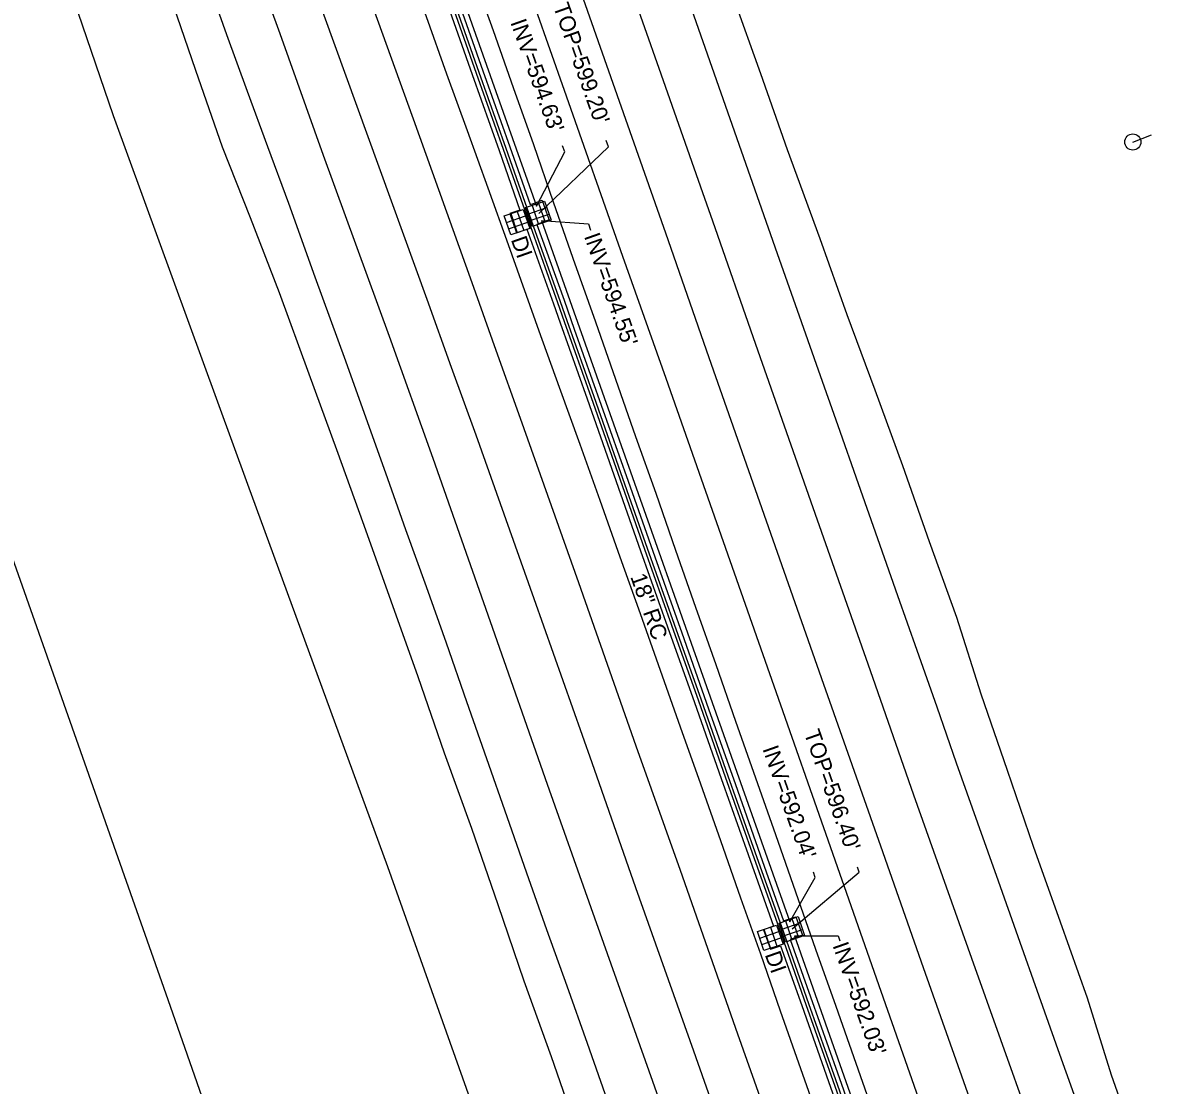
# Model space of a CAD drawing. Extents: x 2004847 to 2009016, y 1134161 to 1140101.
# Drawn here: x 2005479.2 to 2005760.9, y 1137809.1 to 1138073 of the extents above; entities that cross this region are included whole.
import ezdxf

# ---------------------------------------------------------------- set-up
doc = ezdxf.new("R2010")
doc.units = 0
for name, color, linetype in [('RD_EX_Conc', 7, 'Continuous'), ('RD_EX_DR_Inlet', 7, 'Continuous'), ('RD_EX_DR_Inlet_txCode', 7, 'Continuous'), ('RD_EX_DR_Pipe', 7, 'Continuous'), ('RD_EX_DR_Pipe_txCode', 7, 'Continuous'), ('RD_EX_Fence_Other', 7, 'Continuous'), ('RD_EX_Pavement_Markings', 7, 'Continuous'), ('RD_EX_Road', 7, 'Continuous'), ('RD_EX_UT', 7, 'Continuous'), ('RD_EX_VEG', 7, 'Continuous')]:
    doc.layers.add(name, color=color, linetype=linetype)

msp = doc.modelspace()

# ---------------------------------------------------------------- linework, layer by layer
at = {"layer": 'RD_EX_Conc'}
for points in [[(2005522.19, 1138257.89), (2005528.8, 1138239.04), (2005535.48, 1138220.18), (2005542.13, 1138201.33), (2005545.25, 1138192.53), (2005551.96, 1138173.64), (2005558.64, 1138154.8), (2005565.29, 1138135.91), (2005571.95, 1138117.11), (2005578.59, 1138098.22), (2005585.29, 1138079.35), (2005591.94, 1138060.52), (2005598.62, 1138041.63), (2005605.41, 1138022.35), (2005612.13, 1138003.48), (2005613.77, 1137998.79)], [(2005522.82, 1138258.11), (2005529.48, 1138239.27), (2005536.16, 1138220.42), (2005542.82, 1138201.56), (2005545.94, 1138192.77), (2005552.63, 1138173.87), (2005559.31, 1138155.03), (2005565.97, 1138136.16), (2005572.62, 1138117.34), (2005579.28, 1138098.46), (2005585.97, 1138079.6), (2005592.6, 1138060.75), (2005599.29, 1138041.87), (2005606.09, 1138022.59), (2005612.8, 1138003.72), (2005614.45, 1137999.03)], [(2005613.77, 1137998.79), (2005620.46, 1137979.95), (2005627.08, 1137961.08), (2005633.76, 1137942.23), (2005640.46, 1137923.39), (2005647.13, 1137904.54), (2005653.79, 1137885.68), (2005660.52, 1137866.84), (2005667.17, 1137847.99), (2005673.86, 1137829.14), (2005680.52, 1137810.28), (2005687.18, 1137791.43)], [(2005614.45, 1137999.03), (2005621.14, 1137980.19), (2005627.77, 1137961.32), (2005634.44, 1137942.47), (2005641.15, 1137923.63), (2005647.82, 1137904.78), (2005654.47, 1137885.92), (2005661.19, 1137867.08), (2005667.84, 1137848.23), (2005674.52, 1137829.37), (2005681.18, 1137810.52), (2005687.84, 1137791.67)]]:
    msp.add_lwpolyline(points, dxfattribs=at)
at = {"layer": 'RD_EX_DR_Inlet'}
for p, q in [((2005604.75, 1138025.48), (2005609.48, 1138027.1)), ((2005605.81, 1138027.64), (2005607.43, 1138022.91)), ((2005607.42, 1138028.19), (2005609.04, 1138023.46)), ((2005599.43, 1138023.42), (2005604.16, 1138025.04)), ((2005600.49, 1138025.58), (2005602.11, 1138020.85)), ((2005602.1, 1138026.13), (2005603.72, 1138021.4)), ((2005605.31, 1138023.87), (2005610.04, 1138025.49)), ((2005599.99, 1138021.81), (2005604.72, 1138023.43)), ((2005667.73, 1137847.76), (2005672.46, 1137849.38)), ((2005668.78, 1137849.92), (2005670.4, 1137845.19)), ((2005670.39, 1137850.47), (2005672.01, 1137845.74)), ((2005662.37, 1137845.65), (2005667.1, 1137847.27)), ((2005663.42, 1137847.81), (2005665.04, 1137843.08)), ((2005665.03, 1137848.36), (2005666.65, 1137843.63)), ((2005668.28, 1137846.15), (2005673.01, 1137847.78)), ((2005662.92, 1137844.04), (2005667.65, 1137845.66))]:
    msp.add_line(p, q, dxfattribs=at)
for points in [[(2005600.51, 1138020.3), (2005598.88, 1138025.03), (2005603.61, 1138026.65), (2005605.23, 1138021.92)], [(2005605.83, 1138022.36), (2005604.2, 1138027.09), (2005608.93, 1138028.71), (2005610.55, 1138023.98)], [(2005668.8, 1137844.64), (2005667.17, 1137849.37), (2005671.9, 1137850.99), (2005673.53, 1137846.26)], [(2005663.44, 1137842.53), (2005661.81, 1137847.26), (2005666.54, 1137848.88), (2005668.17, 1137844.15)]]:
    msp.add_lwpolyline(points, close=True, dxfattribs=at)
at = {"layer": 'RD_EX_DR_Inlet_txCode'}
for points in [[(2005607.52, 1138025.63), (2005624.77, 1138042.19), (2005624.21, 1138043.77)], [(2005606.92, 1138027.43), (2005613.93, 1138040.9), (2005613.41, 1138042.4)], [(2005608.16, 1138023.86), (2005619.8, 1138023.03), (2005620.33, 1138021.51)], [(2005670.43, 1137847.94), (2005687.12, 1137861.98), (2005686.67, 1137863.27)], [(2005669.86, 1137849.64), (2005676.18, 1137860.69), (2005675.71, 1137862.04)], [(2005671.02, 1137846.21), (2005681.85, 1137846.18), (2005682.28, 1137844.96)]]:
    msp.add_lwpolyline(points, dxfattribs=at)
at = {"layer": 'RD_EX_DR_Pipe'}
for p, q in [((2005547.86, 1138194.15), (2005606.92, 1138027.43)), ((2005608.16, 1138023.86), (2005669.86, 1137849.64)), ((2005671.02, 1137846.21), (2005735.37, 1137664.11))]:
    msp.add_line(p, q, dxfattribs=at)
at = {"layer": 'RD_EX_Fence_Other'}
msp.add_lwpolyline([(2005394.23, 1138174.41), (2005426.25, 1138082.85), (2005482.18, 1137924.42), (2005515.33, 1137830.35), (2005544.1, 1137747.93)], dxfattribs=at)
at = {"layer": 'RD_EX_Pavement_Markings'}
for points in [[(2005546.78, 1138286.18), (2005560.66, 1138245.51), (2005571.36, 1138214.43), (2005585.43, 1138173.61), (2005599.53, 1138133.03), (2005613.67, 1138092.65), (2005624.28, 1138062.47), (2005638.93, 1138020.85)], [(2005559.98, 1138284.37), (2005570.42, 1138254.12), (2005584.36, 1138213.47), (2005598.32, 1138173.01), (2005608.84, 1138142.73), (2005623.07, 1138102.2), (2005637.35, 1138061.7), (2005648.13, 1138030.82), (2005650.65, 1138023.79)], [(2005536.29, 1138278.86), (2005550.2, 1138238.37), (2005560.6, 1138208.09), (2005574.66, 1138167.53), (2005588.85, 1138127.08), (2005599.51, 1138096.75), (2005613.8, 1138056.28), (2005628.29, 1138015.02)], [(2005495.81, 1138272.12), (2005510.48, 1138231.58), (2005525.27, 1138191), (2005536.15, 1138160.72), (2005550.73, 1138120.26), (2005565.14, 1138079.95), (2005576.22, 1138049.11), (2005590.83, 1138008.48), (2005596.84, 1137991.64), (2005602.85, 1137974.8)], [(2005458.31, 1138268.4), (2005463.38, 1138254.25), (2005468.53, 1138240.26), (2005473.59, 1138225.85), (2005478.66, 1138211.68), (2005483.8, 1138197.66), (2005488.87, 1138183.66), (2005494.06, 1138169.34), (2005499.2, 1138155.22), (2005504.26, 1138141.07), (2005509.48, 1138126.93), (2005514.6, 1138112.89), (2005519.78, 1138098.5), (2005524.9, 1138084.19), (2005529.91, 1138070.11), (2005534.99, 1138055.99), (2005540.09, 1138042.23), (2005545.31, 1138028.16), (2005551.86, 1138009.91), (2005559.41, 1137989.04)], [(2005484.67, 1138267.21), (2005499.23, 1138226.69), (2005513.69, 1138186.16), (2005524.7, 1138155.99), (2005539.35, 1138115.31), (2005554.02, 1138074.86), (2005565.03, 1138044.75), (2005579.65, 1138004.36), (2005585.73, 1137987.48), (2005591.82, 1137970.6)], [(2005473.46, 1138262.68), (2005488.15, 1138222.26), (2005502.75, 1138181.89), (2005513.73, 1138151.36), (2005528.39, 1138110.82), (2005543.09, 1138070.34), (2005553.87, 1138040.15), (2005570.31, 1137995.12)], [(2005513.3, 1138258.09), (2005518.44, 1138244.02), (2005523.54, 1138229.76), (2005528.61, 1138215.82), (2005533.73, 1138201.62), (2005538.87, 1138187.41), (2005543.9, 1138173.28), (2005549.08, 1138159.18), (2005554.02, 1138145.27), (2005559.22, 1138131.02), (2005564.34, 1138116.84), (2005569.36, 1138102.77), (2005574.4, 1138088.6), (2005579.47, 1138074.55), (2005584.58, 1138060.34), (2005589.68, 1138046.22), (2005594.79, 1138032.02), (2005599.83, 1138017.89), (2005607.45, 1137996.51)], [(2005581.93, 1138259.14), (2005586.72, 1138244.99), (2005591.65, 1138230.75), (2005596.57, 1138216.31), (2005601.55, 1138202), (2005606.45, 1138187.92), (2005611.31, 1138173.85), (2005616.32, 1138159.72), (2005621.47, 1138145.07), (2005626.49, 1138130.72), (2005631.31, 1138116.72), (2005636.35, 1138102.46), (2005641.25, 1138088.44), (2005646.03, 1138074.72), (2005666.71, 1138015.66)], [(2005531.77, 1138255.74), (2005536.6, 1138241.53), (2005541.53, 1138227.19), (2005546.34, 1138213.09), (2005551.19, 1138198.83), (2005556.09, 1138184.66), (2005561.12, 1138170.42), (2005566.06, 1138156.38), (2005571.13, 1138142.02), (2005576.15, 1138127.87), (2005581.11, 1138113.6), (2005586.1, 1138099.39), (2005591.1, 1138085.19), (2005596.1, 1138071.09), (2005601.07, 1138056.94), (2005606.13, 1138042.75), (2005611.04, 1138028.54), (2005615.95, 1138014.5), (2005621.53, 1137998.7)], [(2005650.65, 1138023.79), (2005661.36, 1137993.16), (2005675.57, 1137952.57), (2005689.8, 1137912.08), (2005700.62, 1137881.25), (2005715.02, 1137840.66), (2005729.45, 1137800.21), (2005740.39, 1137769.42), (2005754.76, 1137728.86), (2005769.14, 1137688.32), (2005780.1, 1137657.44), (2005794.53, 1137616.94), (2005808.89, 1137576.39), (2005823.14, 1137536.02), (2005833.8, 1137505.87), (2005848.16, 1137465.29), (2005862.54, 1137424.75)], [(2005638.93, 1138020.85), (2005649.77, 1137989.86), (2005663.98, 1137949.28), (2005678.2, 1137908.74), (2005692.41, 1137868.56), (2005702.98, 1137838.35), (2005717.35, 1137797.86), (2005731.8, 1137757.37), (2005742.51, 1137727.22), (2005756.88, 1137686.7), (2005771.33, 1137646.14), (2005782.09, 1137615.98), (2005796.49, 1137575.39), (2005810.82, 1137534.74), (2005825.09, 1137494.13), (2005835.74, 1137463.95), (2005849.99, 1137423.41)], [(2005666.71, 1138015.66), (2005671.66, 1138001.6), (2005676.88, 1137986.78), (2005681.75, 1137972.96), (2005686.86, 1137958.54), (2005691.65, 1137944.91), (2005696.64, 1137930.73), (2005701.43, 1137917.15), (2005706.35, 1137903.09), (2005711.23, 1137889.2), (2005716.49, 1137874.28), (2005721.61, 1137859.82), (2005726.49, 1137846.06), (2005731.75, 1137831.31), (2005736.91, 1137816.78), (2005741.98, 1137802.45)], [(2005628.29, 1138015.02), (2005639.01, 1137984.69), (2005653.3, 1137944.12), (2005667.51, 1137903.59), (2005678.25, 1137873.06), (2005692.46, 1137832.47), (2005706.73, 1137791.91), (2005717.65, 1137761.23), (2005732.03, 1137720.7), (2005746.31, 1137680.15), (2005757.06, 1137649.63), (2005771.38, 1137609.11), (2005785.67, 1137568.57), (2005799.94, 1137528.08), (2005810.82, 1137497.03), (2005825.14, 1137456.53), (2005839.37, 1137416.27)], [(2005621.53, 1137998.7), (2005626.53, 1137984.45), (2005631.54, 1137970.24), (2005636.55, 1137956.14), (2005641.48, 1137941.98), (2005646.44, 1137927.87), (2005651.44, 1137913.63), (2005656.4, 1137899.53), (2005661.34, 1137885.43), (2005666.29, 1137871.35), (2005671.24, 1137857.15), (2005676.24, 1137842.87), (2005681.26, 1137828.68), (2005686.26, 1137814.53), (2005691.26, 1137800.4)], [(2005607.45, 1137996.51), (2005612.56, 1137982.45), (2005617.66, 1137968.33), (2005622.66, 1137954.38), (2005627.65, 1137940.36), (2005632.69, 1137926.22), (2005637.64, 1137912.18), (2005642.65, 1137898.11), (2005647.63, 1137883.97), (2005652.64, 1137869.86), (2005657.59, 1137855.61), (2005662.54, 1137841.7), (2005667.47, 1137827.6), (2005672.54, 1137813.22), (2005677.45, 1137799.18)], [(2005570.31, 1137995.12), (2005581.13, 1137964.85), (2005595.41, 1137924.24), (2005609.59, 1137883.9), (2005620.42, 1137853.23), (2005634.8, 1137812.65), (2005649.23, 1137771.98), (2005659.76, 1137741.51), (2005674.17, 1137700.87), (2005688.48, 1137660.47), (2005702.51, 1137620.29), (2005713.22, 1137590.13), (2005727.31, 1137549.48), (2005741.41, 1137508.86), (2005752.24, 1137478.53), (2005766.92, 1137438.17), (2005781.39, 1137397.9)], [(2005559.41, 1137989.04), (2005564.49, 1137974.85), (2005569.38, 1137961.16), (2005574.38, 1137947.14), (2005579.45, 1137932.97), (2005584.43, 1137918.94), (2005589.54, 1137904.39), (2005594.5, 1137890.25), (2005599.53, 1137875.81), (2005604.43, 1137861.83), (2005609.41, 1137847.79), (2005614.41, 1137833.75), (2005619.48, 1137819.55), (2005624.51, 1137805.41)], [(2005602.85, 1137974.8), (2005617.38, 1137933.98), (2005631.61, 1137893.38), (2005642.64, 1137862.53), (2005656.88, 1137821.85), (2005671.18, 1137781.44), (2005685.25, 1137741.64), (2005695.66, 1137711.54), (2005709.89, 1137671.3), (2005724.46, 1137631.01), (2005735.24, 1137600.65), (2005749.69, 1137560.37), (2005764.04, 1137519.84), (2005778.16, 1137479.48), (2005788.73, 1137449.51), (2005803, 1137409.01)], [(2005591.82, 1137970.6), (2005606.28, 1137929.97), (2005620.66, 1137889.23), (2005631.47, 1137858.16), (2005645.93, 1137817.63), (2005660.14, 1137777.13), (2005670.99, 1137746.52), (2005685.12, 1137705.8), (2005699.26, 1137665.03), (2005713.5, 1137624.72), (2005724.31, 1137594.45), (2005738.53, 1137553.85), (2005752.77, 1137513.17), (2005763.43, 1137483.09), (2005778, 1137442.79), (2005792.39, 1137402.39)]]:
    msp.add_lwpolyline(points, dxfattribs=at)
at = {"layer": 'RD_EX_Road'}
for points in [[(2005448.5, 1138268.49), (2005455.66, 1138249.72), (2005462.44, 1138231.04), (2005468.39, 1138211.87), (2005475.17, 1138193.02), (2005481.46, 1138174.03), (2005488.31, 1138155.22), (2005495.09, 1138136.36), (2005501.91, 1138117.6), (2005509, 1138098.95), (2005515.71, 1138080.14), (2005522.19, 1138061.2), (2005528.78, 1138042.2), (2005535.72, 1138024.6), (2005542.98, 1138005.97), (2005550.34, 1137985.8)], [(2005590.57, 1138268.17), (2005596.73, 1138249.08), (2005603.14, 1138230.16), (2005609.57, 1138211.3), (2005615.82, 1138192.3), (2005622.36, 1138173.45), (2005629.02, 1138154.58), (2005635.51, 1138135.64), (2005642.23, 1138116.84), (2005649.07, 1138098.01), (2005655.9, 1138079.2), (2005662.55, 1138060.36), (2005669.23, 1138041.51), (2005677.32, 1138019.39)], [(2005584.28, 1138079), (2005590.94, 1138060.17), (2005597.61, 1138041.27), (2005602.73, 1138026.45), (2005600.25, 1138025.64), (2005601.93, 1138020.84), (2005604.06, 1138021.59), (2005604.54, 1138021.74), (2005611.15, 1138003.14), (2005612.81, 1137998.45)], [(2005586.94, 1138079.94), (2005593.6, 1138061.1), (2005600.25, 1138042.21), (2005605.35, 1138027.85), (2005606.17, 1138028.14), (2005608.33, 1138028.9), (2005608.83, 1138027.47), (2005609.67, 1138025.09), (2005610.04, 1138024.03), (2005607.03, 1138022.92), (2005613.75, 1138004.06), (2005616.29, 1137996.86)], [(2005677.32, 1138019.39), (2005683.99, 1138000.54), (2005691.02, 1137981.81), (2005697.82, 1137963.04), (2005704.45, 1137944.14), (2005711.27, 1137925.35), (2005717.33, 1137906.27), (2005723.88, 1137887.38), (2005730.37, 1137868.48), (2005737.05, 1137849.66), (2005743.73, 1137830.79), (2005749.68, 1137811.68), (2005756.36, 1137792.83)], [(2005612.81, 1137998.45), (2005619.47, 1137979.59), (2005626.1, 1137960.7), (2005632.77, 1137941.84), (2005639.44, 1137922.97), (2005646.15, 1137904.15), (2005652.81, 1137885.29), (2005659.49, 1137866.4), (2005665.81, 1137848.57), (2005663.28, 1137847.72), (2005665.05, 1137842.84), (2005667.52, 1137843.74), (2005672.82, 1137828.92), (2005679.46, 1137810.04), (2005686.11, 1137791.22)], [(2005616.29, 1137996.86), (2005622.97, 1137978.01), (2005629.68, 1137959.15), (2005636.3, 1137940.32), (2005642.99, 1137921.45), (2005649.65, 1137902.6), (2005656.32, 1137883.75), (2005662.95, 1137864.89), (2005668.28, 1137849.9), (2005671.36, 1137850.87), (2005673, 1137846.32), (2005669.97, 1137845.28), (2005674.97, 1137831.04), (2005681.67, 1137812.2), (2005688.35, 1137793.34)], [(2005550.34, 1137985.8), (2005557.2, 1137967.01), (2005564.01, 1137948.22), (2005570.74, 1137929.4), (2005577.41, 1137910.58), (2005583.96, 1137891.69), (2005590.73, 1137872.9), (2005597.32, 1137853.96), (2005603.75, 1137835.01), (2005610.52, 1137816.19), (2005617.08, 1137797.34)]]:
    msp.add_lwpolyline(points, dxfattribs=at)
at = {"layer": 'RD_EX_UT'}
msp.add_line((2005755.09, 1138043.38), (2005759.77, 1138045.12), dxfattribs=at)
msp.add_circle((2005755.09, 1138043.38), 2, dxfattribs=at)
at = {"layer": 'RD_EX_VEG'}
msp.add_lwpolyline([(2005631.57, 1137688.41), (2005602.31, 1137772.31), (2005569.94, 1137863.34), (2005535.14, 1137958.28), (2005501.77, 1138049.88), (2005469.93, 1138142.96)], dxfattribs=at)

# ---------------------------------------------------------------- texts
at = {"layer": 'RD_EX_DR_Inlet_txCode'}
for s, p in [("TOP=599.20'", (2005611, 1138077.11)), ("INV=594.63'", (2005600.38, 1138073.13)), ('DI', (2005600.5, 1138019.16)), ("INV=594.55'", (2005618.67, 1138019.98)), ("TOP=596.40'", (2005673.33, 1137896.6)), ("INV=592.04'", (2005663.02, 1137892.65)), ("INV=592.03'", (2005680.43, 1137843.82)), ('DI', (2005663.6, 1137841.55))]:
    msp.add_text(s, height=4, rotation=289.4494, dxfattribs=at).set_placement(p)
at = {"layer": 'RD_EX_DR_Pipe_txCode'}
msp.add_text('18" RC', height=4, rotation=289.4494, dxfattribs=at).set_placement((2005630.18, 1137935.41))

doc.saveas('drawing.dxf')
